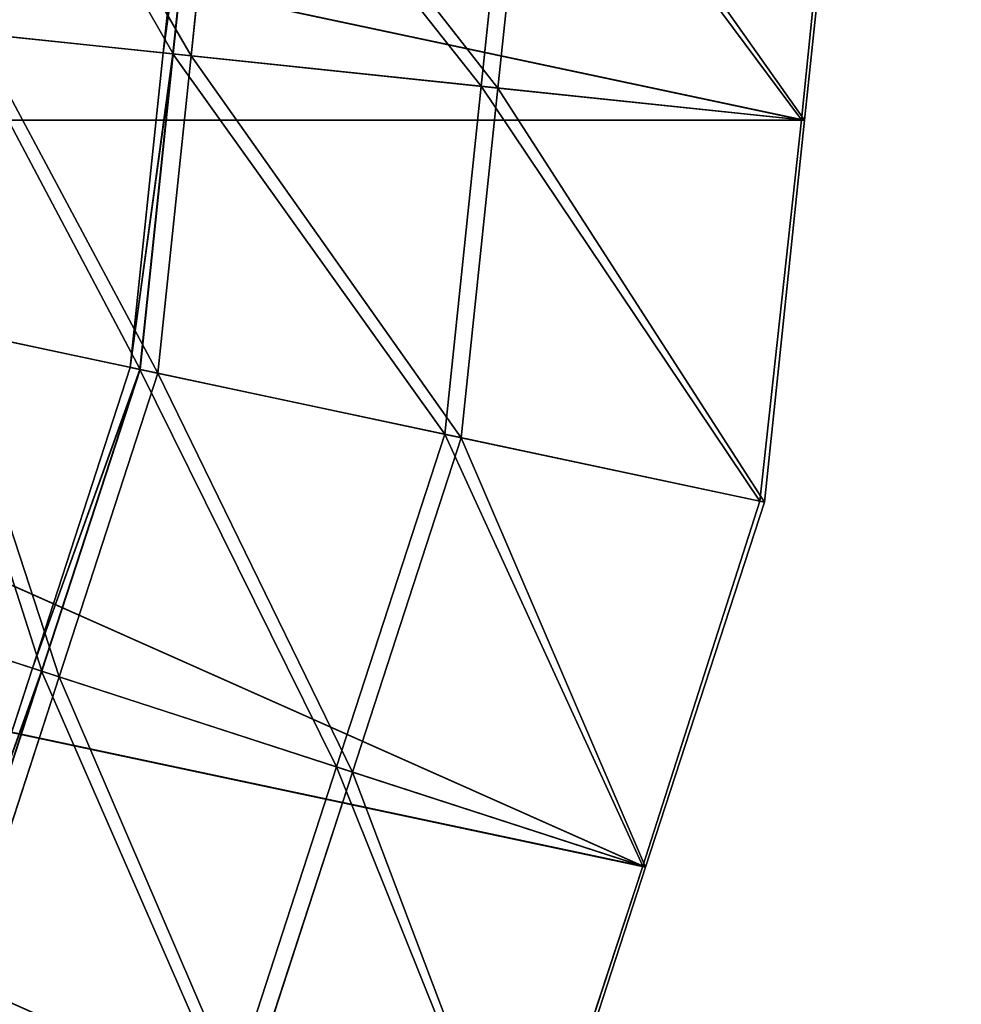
# Model space of a CAD drawing. Extents: x 0 to 31, y 0 to 21.2.
# Tile 461 of 574: x 27.5 to 28.2, y 5.9 to 6.6. Entities that reach past the tile are written whole.
import ezdxf

# ---------------------------------------------------------------- set-up
doc = ezdxf.new("R2010")
doc.units = 0
doc.header["$MEASUREMENT"] = 0
doc.layers.get('0').update_dxf_attribs({"color": 13, "linetype": 'CONTINUOUS'})
for name, color, linetype in [('CAST_IRON', 250, 'CONTINUOUS'), ('GALVANIZED_METAL', 252, 'CONTINUOUS'), ('STAINLESS_STEEL', 252, 'CONTINUOUS')]:
    doc.layers.add(name, color=color, linetype=linetype)

# ---------------------------------------------------------------- blocks, each defined once
blk = doc.blocks.new('NGM5058UC_TRADECAD_DXF')
at = {"layer": 'STAINLESS_STEEL', "color": 0}
for p, q in [((12.5404, -4.08055, -0.48705), (11.3047, -3.81775, -0.50715)), ((12.5404, -4.08055, -0.48705), (11.3047, -3.81775, -0.50715)), ((11.3051, -3.81775, -0.52515), (12.5425, -4.08075, -0.50495)), ((11.3051, -3.81775, -0.52515), (12.5425, -4.08075, -0.50495)), ((12.101, -4.03435, -0.18425), (12.1239, -3.81775, -0.18425)), ((12.101, -4.03435, -0.18425), (12.1239, -3.81775, -0.18425)), ((12.1305, -3.81775, -0.22585), (12.1076, -4.03505, -0.22585)), ((12.1305, -3.81775, -0.22585), (12.1076, -4.03505, -0.22585)), ((12.1079, -4.03505, -0.16995), (12.1308, -3.81775, -0.16995)), ((12.1079, -4.03505, -0.16995), (12.1308, -3.81775, -0.16995)), ((12.1432, -3.81775, -0.18425), (12.1202, -4.03635, -0.18425)), ((12.1202, -4.03635, -0.15615), (12.1432, -3.81775, -0.15615)), ((12.1432, -3.81775, -0.21235), (12.1202, -4.03635, -0.21235)), ((12.1432, -3.81775, -0.18425), (12.1202, -4.03635, -0.18425)), ((12.1432, -3.81775, -0.21235), (12.1202, -4.03635, -0.21235)), ((12.1202, -4.03635, -0.15615), (12.1432, -3.81775, -0.15615)), ((12.3199, -4.05735, -0.37305), (12.3452, -3.81775, -0.37315)), ((12.3199, -4.05735, -0.37305), (12.3452, -3.81775, -0.37315)), ((12.3314, -4.05855, -0.35865), (12.3567, -3.81775, -0.35865)), ((12.3314, -4.05855, -0.35865), (12.3567, -3.81775, -0.35865)), ((12.5671, -3.81775, -0.48715), (12.5404, -4.08055, -0.48705)), ((12.5671, -3.81775, -0.48715), (12.5404, -4.08055, -0.48705)), ((12.5425, -4.08075, -0.50495), (12.5702, -3.81775, -0.50495)), ((12.5425, -4.08075, -0.50495), (12.5702, -3.81775, -0.50495)), ((11.9619, -4.01975, -0.08415), (12.1079, -4.03505, -0.16995)), ((11.9619, -4.01975, -0.08415), (12.1079, -4.03505, -0.16995)), ((11.9721, -4.02085, -0.06895), (12.1202, -4.03635, -0.15615)), ((11.9721, -4.02085, -0.06895), (12.1202, -4.03635, -0.15615)), ((12.0783, -4.25105, -0.18425), (12.101, -4.03435, -0.18425)), ((12.0783, -4.25105, -0.18425), (12.101, -4.03435, -0.18425)), ((12.1076, -4.03505, -0.22585), (12.0848, -4.25235, -0.22585)), ((12.1076, -4.03505, -0.22585), (12.0848, -4.25235, -0.22585)), ((12.0851, -4.25245, -0.16995), (12.1079, -4.03505, -0.16995)), ((12.0851, -4.25245, -0.16995), (12.1079, -4.03505, -0.16995)), ((12.101, -4.03435, -0.18425), (12.1076, -4.03505, -0.22585)), ((12.101, -4.03435, -0.18425), (12.1076, -4.03505, -0.22585)), ((12.1079, -4.03505, -0.16995), (12.101, -4.03435, -0.18425)), ((12.1079, -4.03505, -0.16995), (12.101, -4.03435, -0.18425)), ((12.1076, -4.03505, -0.22585), (12.3199, -4.05735, -0.37305)), ((12.1076, -4.03505, -0.22585), (12.3199, -4.05735, -0.37305)), ((12.1202, -4.03635, -0.18425), (12.0972, -4.25505, -0.18425)), ((12.0972, -4.25505, -0.15615), (12.1202, -4.03635, -0.15615)), ((12.1202, -4.03635, -0.21235), (12.0972, -4.25505, -0.21235)), ((12.1202, -4.03635, -0.18425), (12.0972, -4.25505, -0.18425)), ((12.1202, -4.03635, -0.21235), (12.0972, -4.25505, -0.21235)), ((12.0972, -4.25505, -0.15615), (12.1202, -4.03635, -0.15615)), ((12.1202, -4.03635, -0.18425), (12.1202, -4.03635, -0.15615)), ((12.1202, -4.03635, -0.18425), (12.1202, -4.03635, -0.15615)), ((12.1202, -4.03635, -0.21235), (12.1202, -4.03635, -0.18425)), ((12.1202, -4.03635, -0.21235), (12.1202, -4.03635, -0.18425)), ((12.1202, -4.03635, -0.21235), (12.3314, -4.05855, -0.35865)), ((12.1202, -4.03635, -0.21235), (12.3314, -4.05855, -0.35865)), ((12.2948, -4.29705, -0.37315), (12.3199, -4.05735, -0.37305)), ((12.2948, -4.29705, -0.37315), (12.3199, -4.05735, -0.37305)), ((12.3061, -4.29945, -0.35865), (12.3314, -4.05855, -0.35865)), ((12.3061, -4.29945, -0.35865), (12.3314, -4.05855, -0.35865)), ((12.3199, -4.05735, -0.37305), (12.5404, -4.08055, -0.48705)), ((12.3199, -4.05735, -0.37305), (12.5404, -4.08055, -0.48705)), ((12.3314, -4.05855, -0.35865), (12.5425, -4.08075, -0.50495)), ((12.3314, -4.05855, -0.35865), (12.5425, -4.08075, -0.50495)), ((11.2771, -4.08075, -0.50715), (12.5404, -4.08055, -0.48705)), ((11.2771, -4.08075, -0.50715), (12.5404, -4.08055, -0.48705)), ((11.2771, -4.08075, -0.50715), (12.5118, -4.34315, -0.48715)), ((12.4311, -4.59465, -0.48705), (11.2771, -4.08075, -0.50715)), ((11.2771, -4.08075, -0.50715), (12.5118, -4.34315, -0.48715)), ((12.4311, -4.59465, -0.48705), (11.2771, -4.08075, -0.50715)), ((12.5149, -4.34385, -0.50495), (11.2774, -4.08075, -0.52515)), ((11.2774, -4.08075, -0.52515), (12.4331, -4.59535, -0.50495)), ((11.2774, -4.08075, -0.52515), (12.4331, -4.59535, -0.50495)), ((12.5425, -4.08075, -0.50495), (11.2774, -4.08075, -0.52515)), ((12.5149, -4.34385, -0.50495), (11.2774, -4.08075, -0.52515)), ((12.5425, -4.08075, -0.50495), (11.2774, -4.08075, -0.52515)), ((12.5404, -4.08055, -0.48705), (12.5118, -4.34315, -0.48715)), ((12.5404, -4.08055, -0.48705), (12.5118, -4.34315, -0.48715)), ((12.5149, -4.34385, -0.50495), (12.5425, -4.08075, -0.50495)), ((12.5149, -4.34385, -0.50495), (12.5425, -4.08075, -0.50495)), ((12.0851, -4.25245, -0.16995), (11.9408, -4.22175, -0.08415)), ((12.0851, -4.25245, -0.16995), (11.9408, -4.22175, -0.08415)), ((12.0972, -4.25505, -0.15615), (11.9508, -4.22395, -0.06895)), ((12.0972, -4.25505, -0.15615), (11.9508, -4.22395, -0.06895)), ((12.0109, -4.45815, -0.18425), (12.0783, -4.25105, -0.18425)), ((12.0109, -4.45815, -0.18425), (12.0783, -4.25105, -0.18425)), ((12.0848, -4.25235, -0.22585), (12.0172, -4.46015, -0.22585)), ((12.0848, -4.25235, -0.22585), (12.0172, -4.46015, -0.22585)), ((12.0175, -4.46025, -0.16995), (12.0851, -4.25245, -0.16995)), ((12.0175, -4.46025, -0.16995), (12.0851, -4.25245, -0.16995)), ((12.0848, -4.25235, -0.22585), (12.0783, -4.25105, -0.18425)), ((12.0783, -4.25105, -0.18425), (12.0851, -4.25245, -0.16995)), ((12.0848, -4.25235, -0.22585), (12.0783, -4.25105, -0.18425)), ((12.0783, -4.25105, -0.18425), (12.0851, -4.25245, -0.16995)), ((12.0848, -4.25235, -0.22585), (12.2948, -4.29705, -0.37315)), ((12.0848, -4.25235, -0.22585), (12.2948, -4.29705, -0.37315)), ((12.0972, -4.25505, -0.18425), (12.0293, -4.46415, -0.18425)), ((12.0293, -4.46415, -0.15615), (12.0972, -4.25505, -0.15615)), ((12.0972, -4.25505, -0.21235), (12.0293, -4.46415, -0.21235)), ((12.0972, -4.25505, -0.18425), (12.0293, -4.46415, -0.18425)), ((12.0972, -4.25505, -0.21235), (12.0293, -4.46415, -0.21235)), ((12.0293, -4.46415, -0.15615), (12.0972, -4.25505, -0.15615)), ((12.0972, -4.25505, -0.15615), (12.0972, -4.25505, -0.18425)), ((12.0972, -4.25505, -0.18425), (12.0972, -4.25505, -0.21235)), ((12.0972, -4.25505, -0.15615), (12.0972, -4.25505, -0.18425)), ((12.0972, -4.25505, -0.18425), (12.0972, -4.25505, -0.21235)), ((12.0972, -4.25505, -0.21235), (12.3061, -4.29945, -0.35865)), ((12.0972, -4.25505, -0.21235), (12.3061, -4.29945, -0.35865)), ((12.2203, -4.52615, -0.37305), (12.2948, -4.29705, -0.37315)), ((12.2203, -4.52615, -0.37305), (12.2948, -4.29705, -0.37315)), ((12.2312, -4.52975, -0.35865), (12.3061, -4.29945, -0.35865)), ((12.2312, -4.52975, -0.35865), (12.3061, -4.29945, -0.35865)), ((12.2948, -4.29705, -0.37315), (12.5118, -4.34315, -0.48715)), ((12.2948, -4.29705, -0.37315), (12.5118, -4.34315, -0.48715)), ((12.3061, -4.29945, -0.35865), (12.5149, -4.34385, -0.50495)), ((12.3061, -4.29945, -0.35865), (12.5149, -4.34385, -0.50495)), ((11.1954, -4.33215, -0.50715), (12.4311, -4.59465, -0.48705)), ((11.1954, -4.33215, -0.50715), (12.4311, -4.59465, -0.48705)), ((12.4331, -4.59535, -0.50495), (11.1957, -4.33235, -0.52515)), ((12.4331, -4.59535, -0.50495), (11.1957, -4.33235, -0.52515)), ((12.5118, -4.34315, -0.48715), (12.4311, -4.59465, -0.48705)), ((12.5118, -4.34315, -0.48715), (12.4311, -4.59465, -0.48705)), ((12.4331, -4.59535, -0.50495), (12.5149, -4.34385, -0.50495)), ((12.4331, -4.59535, -0.50495), (12.5149, -4.34385, -0.50495)), ((11.8779, -4.41495, -0.08415), (12.0175, -4.46025, -0.16995)), ((11.8779, -4.41495, -0.08415), (12.0175, -4.46025, -0.16995)), ((11.8877, -4.41815, -0.06895), (12.0293, -4.46415, -0.15615)), ((11.8877, -4.41815, -0.06895), (12.0293, -4.46415, -0.15615)), ((11.9437, -4.66535, -0.18425), (12.0109, -4.45815, -0.18425)), ((11.9437, -4.66535, -0.18425), (12.0109, -4.45815, -0.18425)), ((12.0172, -4.46015, -0.22585), (11.9498, -4.66805, -0.22585)), ((12.0172, -4.46015, -0.22585), (11.9498, -4.66805, -0.22585)), ((11.95, -4.66815, -0.16995), (12.0175, -4.46025, -0.16995)), ((11.95, -4.66815, -0.16995), (12.0175, -4.46025, -0.16995)), ((12.0109, -4.45815, -0.18425), (12.0172, -4.46015, -0.22585)), ((12.0109, -4.45815, -0.18425), (12.0172, -4.46015, -0.22585)), ((12.0175, -4.46025, -0.16995), (12.0109, -4.45815, -0.18425)), ((12.0175, -4.46025, -0.16995), (12.0109, -4.45815, -0.18425)), ((12.0172, -4.46015, -0.22585), (12.2203, -4.52615, -0.37305)), ((12.0172, -4.46015, -0.22585), (12.2203, -4.52615, -0.37305)), ((12.0293, -4.46415, -0.18425), (11.9614, -4.67325, -0.18425)), ((11.9614, -4.67325, -0.15615), (12.0293, -4.46415, -0.15615)), ((12.0293, -4.46415, -0.21235), (11.9614, -4.67325, -0.21235)), ((12.0293, -4.46415, -0.18425), (11.9614, -4.67325, -0.18425)), ((12.0293, -4.46415, -0.21235), (11.9614, -4.67325, -0.21235)), ((11.9614, -4.67325, -0.15615), (12.0293, -4.46415, -0.15615)), ((12.0293, -4.46415, -0.18425), (12.0293, -4.46415, -0.15615)), ((12.0293, -4.46415, -0.18425), (12.0293, -4.46415, -0.15615)), ((12.0293, -4.46415, -0.21235), (12.0293, -4.46415, -0.18425)), ((12.0293, -4.46415, -0.21235), (12.0293, -4.46415, -0.18425)), ((12.0293, -4.46415, -0.21235), (12.2312, -4.52975, -0.35865)), ((12.0293, -4.46415, -0.21235), (12.2312, -4.52975, -0.35865)), ((12.1459, -4.75535, -0.37315), (12.2203, -4.52615, -0.37305)), ((12.1459, -4.75535, -0.37315), (12.2203, -4.52615, -0.37305)), ((12.1564, -4.76005, -0.35865), (12.2312, -4.52975, -0.35865)), ((12.1564, -4.76005, -0.35865), (12.2312, -4.52975, -0.35865)), ((12.2203, -4.52615, -0.37305), (12.4311, -4.59465, -0.48705)), ((12.2203, -4.52615, -0.37305), (12.4311, -4.59465, -0.48705)), ((12.2312, -4.52975, -0.35865), (12.4331, -4.59535, -0.50495)), ((12.2312, -4.52975, -0.35865), (12.4331, -4.59535, -0.50495)), ((12.4311, -4.59465, -0.48705), (12.3486, -4.84565, -0.48715)), ((12.4311, -4.59465, -0.48705), (12.3486, -4.84565, -0.48715)), ((12.3514, -4.84685, -0.50495), (12.4331, -4.59535, -0.50495)), ((12.3514, -4.84685, -0.50495), (12.4331, -4.59535, -0.50495))]:
    blk.add_line(p, q, dxfattribs=at)
at = {"layer": 'CAST_IRON', "color": 0}
mesh = blk.add_polyface(dxfattribs=at)
corners = [(10.144, 2.72625, -0.18725), (13.553, -5.05335, -0.18725), (10.1438, -5.04855, -0.18725), (13.553, 2.72605, -0.18725)]
mesh.append_faces([[corners[k] for k in face] for face in [(0, 1, 2), (1, 0, 3)]], dxfattribs={"vtx0": -1, "color": 0})
at = {"layer": 'GALVANIZED_METAL', "color": 0}
mesh = blk.add_polyface(dxfattribs=at)
corners = [(-14.2165, -9.41305, -1.89865), (14.216, 9.40775, -1.89865), (-14.3866, -9.24295, -1.89865), (14.386, 9.23775, -1.89865)]
mesh.append_faces([[corners[k] for k in face] for face in [(0, 1, 2), (1, 0, 3)]], dxfattribs={"vtx0": -1, "color": 0})
mesh = blk.add_polyface(dxfattribs=at)
corners = [(14.216, 9.40775, -1.89865), (-14.2165, 9.40775, -1.89865), (-14.3866, -9.24295, -1.89865)]
mesh.append_faces([[corners[k] for k in face] for face in [(0, 1, 2)]], dxfattribs={"color": 0})
mesh = blk.add_polyface(dxfattribs=at)
corners = [(14.386, 9.23775, -1.89865), (-14.2165, -9.41305, -1.89865), (14.2159, -9.41295, -1.89865)]
mesh.append_faces([[corners[k] for k in face] for face in [(0, 1, 2)]], dxfattribs={"color": 0})
at = {"layer": 'STAINLESS_STEEL', "color": 0}
mesh = blk.add_polyface(dxfattribs=at)
corners = [(12.5404, -4.08055, -0.48705), (11.3047, -3.81775, -0.50715), (11.2771, -4.08075, -0.50715)]
mesh.append_faces([[corners[k] for k in face] for face in [(0, 1, 2)]], dxfattribs={"color": 0})
mesh = blk.add_polyface(dxfattribs=at)
corners = [(12.5425, -4.08075, -0.50495), (11.3051, -3.81775, -0.52515), (11.2774, -4.08075, -0.52515)]
mesh.append_faces([[corners[k] for k in face] for face in [(0, 1, 2)]], dxfattribs={"color": 0})
mesh = blk.add_polyface(dxfattribs=at)
corners = [(12.5671, -3.81775, -0.48715), (11.3047, -3.81775, -0.50715), (12.5404, -4.08055, -0.48705)]
mesh.append_faces([[corners[k] for k in face] for face in [(0, 1, 2)]], dxfattribs={"color": 0})
mesh = blk.add_polyface(dxfattribs=at)
corners = [(12.5702, -3.81775, -0.50495), (11.3051, -3.81775, -0.52515), (12.5425, -4.08075, -0.50495)]
mesh.append_faces([[corners[k] for k in face] for face in [(0, 1, 2)]], dxfattribs={"color": 0})
mesh = blk.add_polyface(dxfattribs=at)
corners = [(11.9832, -3.81775, -0.08415), (12.1079, -4.03505, -0.16995), (11.9619, -4.01975, -0.08415), (12.1308, -3.81775, -0.16995)]
mesh.append_faces([[corners[k] for k in face] for face in [(0, 1, 2), (1, 0, 3)]], dxfattribs={"vtx0": -1, "color": 0})
mesh = blk.add_polyface(dxfattribs=at)
corners = [(11.9935, -3.81775, -0.06895), (12.1202, -4.03635, -0.15615), (11.9721, -4.02085, -0.06895), (12.1432, -3.81775, -0.15615)]
mesh.append_faces([[corners[k] for k in face] for face in [(0, 1, 2), (1, 0, 3)]], dxfattribs={"vtx0": -1, "color": 0})
mesh = blk.add_polyface(dxfattribs=at)
corners = [(12.1305, -3.81775, -0.22585), (12.1076, -4.03505, -0.22585), (12.101, -4.03435, -0.18425)]
mesh.append_faces([[corners[k] for k in face] for face in [(0, 1, 2)]], dxfattribs={"color": 0})
mesh = blk.add_polyface(dxfattribs=at)
corners = [(12.1305, -3.81775, -0.22585), (12.101, -4.03435, -0.18425), (12.1239, -3.81775, -0.18425)]
mesh.append_faces([[corners[k] for k in face] for face in [(0, 1, 2)]], dxfattribs={"color": 0})
mesh = blk.add_polyface(dxfattribs=at)
corners = [(12.1308, -3.81775, -0.16995), (12.101, -4.03435, -0.18425), (12.1079, -4.03505, -0.16995)]
mesh.append_faces([[corners[k] for k in face] for face in [(0, 1, 2)]], dxfattribs={"color": 0})
mesh = blk.add_polyface(dxfattribs=at)
corners = [(12.1239, -3.81775, -0.18425), (12.101, -4.03435, -0.18425), (12.1308, -3.81775, -0.16995)]
mesh.append_faces([[corners[k] for k in face] for face in [(0, 1, 2)]], dxfattribs={"color": 0})
mesh = blk.add_polyface(dxfattribs=at)
corners = [(12.1305, -3.81775, -0.22585), (12.3199, -4.05735, -0.37305), (12.1076, -4.03505, -0.22585), (12.3452, -3.81775, -0.37315)]
mesh.append_faces([[corners[k] for k in face] for face in [(0, 1, 2), (1, 0, 3)]], dxfattribs={"vtx0": -1, "color": 0})
mesh = blk.add_polyface(dxfattribs=at)
corners = [(12.1432, -3.81775, -0.15615), (12.1202, -4.03635, -0.18425), (12.1202, -4.03635, -0.15615), (12.1432, -3.81775, -0.18425)]
mesh.append_faces([[corners[k] for k in face] for face in [(0, 1, 2), (1, 0, 3)]], dxfattribs={"vtx0": -1, "color": 0})
mesh = blk.add_polyface(dxfattribs=at)
corners = [(12.1432, -3.81775, -0.18425), (12.1202, -4.03635, -0.21235), (12.1202, -4.03635, -0.18425), (12.1432, -3.81775, -0.21235)]
mesh.append_faces([[corners[k] for k in face] for face in [(0, 1, 2), (1, 0, 3)]], dxfattribs={"vtx0": -1, "color": 0})
mesh = blk.add_polyface(dxfattribs=at)
corners = [(12.1432, -3.81775, -0.21235), (12.3314, -4.05855, -0.35865), (12.1202, -4.03635, -0.21235), (12.3567, -3.81775, -0.35865)]
mesh.append_faces([[corners[k] for k in face] for face in [(0, 1, 2), (1, 0, 3)]], dxfattribs={"vtx0": -1, "color": 0})
mesh = blk.add_polyface(dxfattribs=at)
corners = [(12.5404, -4.08055, -0.48705), (12.3199, -4.05735, -0.37305), (12.3452, -3.81775, -0.37315)]
mesh.append_faces([[corners[k] for k in face] for face in [(0, 1, 2)]], dxfattribs={"color": 0})
mesh = blk.add_polyface(dxfattribs=at)
corners = [(12.3567, -3.81775, -0.35865), (12.5425, -4.08075, -0.50495), (12.3314, -4.05855, -0.35865), (12.5702, -3.81775, -0.50495)]
mesh.append_faces([[corners[k] for k in face] for face in [(0, 1, 2), (1, 0, 3)]], dxfattribs={"vtx0": -1, "color": 0})
mesh = blk.add_polyface(dxfattribs=at)
corners = [(12.5671, -3.81775, -0.48715), (12.5404, -4.08055, -0.48705), (12.3452, -3.81775, -0.37315)]
mesh.append_faces([[corners[k] for k in face] for face in [(0, 1, 2)]], dxfattribs={"color": 0})
mesh = blk.add_polyface(dxfattribs=at)
corners = [(11.9619, -4.01975, -0.08415), (12.0851, -4.25245, -0.16995), (11.9408, -4.22175, -0.08415), (12.1079, -4.03505, -0.16995)]
mesh.append_faces([[corners[k] for k in face] for face in [(0, 1, 2), (1, 0, 3)]], dxfattribs={"vtx0": -1, "color": 0})
mesh = blk.add_polyface(dxfattribs=at)
corners = [(11.9721, -4.02085, -0.06895), (12.0972, -4.25505, -0.15615), (11.9508, -4.22395, -0.06895), (12.1202, -4.03635, -0.15615)]
mesh.append_faces([[corners[k] for k in face] for face in [(0, 1, 2), (1, 0, 3)]], dxfattribs={"vtx0": -1, "color": 0})
mesh = blk.add_polyface(dxfattribs=at)
corners = [(12.0783, -4.25105, -0.18425), (12.1076, -4.03505, -0.22585), (12.0848, -4.25235, -0.22585), (12.101, -4.03435, -0.18425)]
mesh.append_faces([[corners[k] for k in face] for face in [(0, 1, 2), (1, 0, 3)]], dxfattribs={"vtx0": -1, "color": 0})
mesh = blk.add_polyface(dxfattribs=at)
corners = [(12.101, -4.03435, -0.18425), (12.0783, -4.25105, -0.18425), (12.1079, -4.03505, -0.16995)]
mesh.append_faces([[corners[k] for k in face] for face in [(0, 1, 2)]], dxfattribs={"color": 0})
mesh = blk.add_polyface(dxfattribs=at)
corners = [(12.1079, -4.03505, -0.16995), (12.0783, -4.25105, -0.18425), (12.0851, -4.25245, -0.16995)]
mesh.append_faces([[corners[k] for k in face] for face in [(0, 1, 2)]], dxfattribs={"color": 0})
mesh = blk.add_polyface(dxfattribs=at)
corners = [(12.1076, -4.03505, -0.22585), (12.2948, -4.29705, -0.37315), (12.0848, -4.25235, -0.22585), (12.3199, -4.05735, -0.37305)]
mesh.append_faces([[corners[k] for k in face] for face in [(0, 1, 2), (1, 0, 3)]], dxfattribs={"vtx0": -1, "color": 0})
mesh = blk.add_polyface(dxfattribs=at)
corners = [(12.1202, -4.03635, -0.15615), (12.0972, -4.25505, -0.18425), (12.0972, -4.25505, -0.15615), (12.1202, -4.03635, -0.18425)]
mesh.append_faces([[corners[k] for k in face] for face in [(0, 1, 2), (1, 0, 3)]], dxfattribs={"vtx0": -1, "color": 0})
mesh = blk.add_polyface(dxfattribs=at)
corners = [(12.1202, -4.03635, -0.18425), (12.0972, -4.25505, -0.21235), (12.0972, -4.25505, -0.18425), (12.1202, -4.03635, -0.21235)]
mesh.append_faces([[corners[k] for k in face] for face in [(0, 1, 2), (1, 0, 3)]], dxfattribs={"vtx0": -1, "color": 0})
mesh = blk.add_polyface(dxfattribs=at)
corners = [(12.1202, -4.03635, -0.21235), (12.3061, -4.29945, -0.35865), (12.0972, -4.25505, -0.21235), (12.3314, -4.05855, -0.35865)]
mesh.append_faces([[corners[k] for k in face] for face in [(0, 1, 2), (1, 0, 3)]], dxfattribs={"vtx0": -1, "color": 0})
mesh = blk.add_polyface(dxfattribs=at)
corners = [(12.5118, -4.34315, -0.48715), (12.2948, -4.29705, -0.37315), (12.3199, -4.05735, -0.37305)]
mesh.append_faces([[corners[k] for k in face] for face in [(0, 1, 2)]], dxfattribs={"color": 0})
mesh = blk.add_polyface(dxfattribs=at)
corners = [(12.3314, -4.05855, -0.35865), (12.5149, -4.34385, -0.50495), (12.3061, -4.29945, -0.35865), (12.5425, -4.08075, -0.50495)]
mesh.append_faces([[corners[k] for k in face] for face in [(0, 1, 2), (1, 0, 3)]], dxfattribs={"vtx0": -1, "color": 0})
mesh = blk.add_polyface(dxfattribs=at)
corners = [(12.5404, -4.08055, -0.48705), (12.5118, -4.34315, -0.48715), (12.3199, -4.05735, -0.37305)]
mesh.append_faces([[corners[k] for k in face] for face in [(0, 1, 2)]], dxfattribs={"color": 0})
mesh = blk.add_polyface(dxfattribs=at)
corners = [(12.4311, -4.59465, -0.48705), (11.2771, -4.08075, -0.50715), (11.1954, -4.33215, -0.50715)]
mesh.append_faces([[corners[k] for k in face] for face in [(0, 1, 2)]], dxfattribs={"color": 0})
mesh = blk.add_polyface(dxfattribs=at)
corners = [(12.4331, -4.59535, -0.50495), (11.2774, -4.08075, -0.52515), (11.1957, -4.33235, -0.52515)]
mesh.append_faces([[corners[k] for k in face] for face in [(0, 1, 2)]], dxfattribs={"color": 0})
mesh = blk.add_polyface(dxfattribs=at)
corners = [(12.5404, -4.08055, -0.48705), (11.2771, -4.08075, -0.50715), (12.5118, -4.34315, -0.48715)]
mesh.append_faces([[corners[k] for k in face] for face in [(0, 1, 2)]], dxfattribs={"color": 0})
mesh = blk.add_polyface(dxfattribs=at)
corners = [(12.5118, -4.34315, -0.48715), (11.2771, -4.08075, -0.50715), (12.4311, -4.59465, -0.48705)]
mesh.append_faces([[corners[k] for k in face] for face in [(0, 1, 2)]], dxfattribs={"color": 0})
mesh = blk.add_polyface(dxfattribs=at)
corners = [(12.5149, -4.34385, -0.50495), (11.2774, -4.08075, -0.52515), (12.4331, -4.59535, -0.50495)]
mesh.append_faces([[corners[k] for k in face] for face in [(0, 1, 2)]], dxfattribs={"color": 0})
mesh = blk.add_polyface(dxfattribs=at)
corners = [(12.5425, -4.08075, -0.50495), (11.2774, -4.08075, -0.52515), (12.5149, -4.34385, -0.50495)]
mesh.append_faces([[corners[k] for k in face] for face in [(0, 1, 2)]], dxfattribs={"color": 0})
mesh = blk.add_polyface(dxfattribs=at)
corners = [(11.9408, -4.22175, -0.08415), (12.0175, -4.46025, -0.16995), (11.8779, -4.41495, -0.08415), (12.0851, -4.25245, -0.16995)]
mesh.append_faces([[corners[k] for k in face] for face in [(0, 1, 2), (1, 0, 3)]], dxfattribs={"vtx0": -1, "color": 0})
mesh = blk.add_polyface(dxfattribs=at)
corners = [(11.9508, -4.22395, -0.06895), (12.0293, -4.46415, -0.15615), (11.8877, -4.41815, -0.06895), (12.0972, -4.25505, -0.15615)]
mesh.append_faces([[corners[k] for k in face] for face in [(0, 1, 2), (1, 0, 3)]], dxfattribs={"vtx0": -1, "color": 0})
mesh = blk.add_polyface(dxfattribs=at)
corners = [(12.0109, -4.45815, -0.18425), (12.0848, -4.25235, -0.22585), (12.0172, -4.46015, -0.22585), (12.0783, -4.25105, -0.18425)]
mesh.append_faces([[corners[k] for k in face] for face in [(0, 1, 2), (1, 0, 3)]], dxfattribs={"vtx0": -1, "color": 0})
mesh = blk.add_polyface(dxfattribs=at)
corners = [(12.0783, -4.25105, -0.18425), (12.0109, -4.45815, -0.18425), (12.0851, -4.25245, -0.16995)]
mesh.append_faces([[corners[k] for k in face] for face in [(0, 1, 2)]], dxfattribs={"color": 0})
mesh = blk.add_polyface(dxfattribs=at)
corners = [(12.0851, -4.25245, -0.16995), (12.0109, -4.45815, -0.18425), (12.0175, -4.46025, -0.16995)]
mesh.append_faces([[corners[k] for k in face] for face in [(0, 1, 2)]], dxfattribs={"color": 0})
mesh = blk.add_polyface(dxfattribs=at)
corners = [(12.0848, -4.25235, -0.22585), (12.2203, -4.52615, -0.37305), (12.0172, -4.46015, -0.22585), (12.2948, -4.29705, -0.37315)]
mesh.append_faces([[corners[k] for k in face] for face in [(0, 1, 2), (1, 0, 3)]], dxfattribs={"vtx0": -1, "color": 0})
mesh = blk.add_polyface(dxfattribs=at)
corners = [(12.0972, -4.25505, -0.15615), (12.0293, -4.46415, -0.18425), (12.0293, -4.46415, -0.15615), (12.0972, -4.25505, -0.18425)]
mesh.append_faces([[corners[k] for k in face] for face in [(0, 1, 2), (1, 0, 3)]], dxfattribs={"vtx0": -1, "color": 0})
mesh = blk.add_polyface(dxfattribs=at)
corners = [(12.0972, -4.25505, -0.18425), (12.0293, -4.46415, -0.21235), (12.0293, -4.46415, -0.18425), (12.0972, -4.25505, -0.21235)]
mesh.append_faces([[corners[k] for k in face] for face in [(0, 1, 2), (1, 0, 3)]], dxfattribs={"vtx0": -1, "color": 0})
mesh = blk.add_polyface(dxfattribs=at)
corners = [(12.0972, -4.25505, -0.21235), (12.2312, -4.52975, -0.35865), (12.0293, -4.46415, -0.21235), (12.3061, -4.29945, -0.35865)]
mesh.append_faces([[corners[k] for k in face] for face in [(0, 1, 2), (1, 0, 3)]], dxfattribs={"vtx0": -1, "color": 0})
mesh = blk.add_polyface(dxfattribs=at)
corners = [(12.4311, -4.59465, -0.48705), (12.2203, -4.52615, -0.37305), (12.2948, -4.29705, -0.37315)]
mesh.append_faces([[corners[k] for k in face] for face in [(0, 1, 2)]], dxfattribs={"color": 0})
mesh = blk.add_polyface(dxfattribs=at)
corners = [(12.3061, -4.29945, -0.35865), (12.4331, -4.59535, -0.50495), (12.2312, -4.52975, -0.35865), (12.5149, -4.34385, -0.50495)]
mesh.append_faces([[corners[k] for k in face] for face in [(0, 1, 2), (1, 0, 3)]], dxfattribs={"vtx0": -1, "color": 0})
mesh = blk.add_polyface(dxfattribs=at)
corners = [(12.5118, -4.34315, -0.48715), (12.4311, -4.59465, -0.48705), (12.2948, -4.29705, -0.37315)]
mesh.append_faces([[corners[k] for k in face] for face in [(0, 1, 2)]], dxfattribs={"color": 0})
mesh = blk.add_polyface(dxfattribs=at)
corners = [(12.2174, -5.07485, -0.48705), (11.1954, -4.33215, -0.50715), (11.0632, -4.56115, -0.50715)]
mesh.append_faces([[corners[k] for k in face] for face in [(0, 1, 2)]], dxfattribs={"color": 0})
mesh = blk.add_polyface(dxfattribs=at)
corners = [(12.2192, -5.07595, -0.50495), (11.1957, -4.33235, -0.52515), (11.0634, -4.56135, -0.52515)]
mesh.append_faces([[corners[k] for k in face] for face in [(0, 1, 2)]], dxfattribs={"color": 0})
mesh = blk.add_polyface(dxfattribs=at)
corners = [(12.4311, -4.59465, -0.48705), (11.1954, -4.33215, -0.50715), (12.3486, -4.84565, -0.48715)]
mesh.append_faces([[corners[k] for k in face] for face in [(0, 1, 2)]], dxfattribs={"color": 0})
mesh = blk.add_polyface(dxfattribs=at)
corners = [(12.3486, -4.84565, -0.48715), (11.1954, -4.33215, -0.50715), (12.2174, -5.07485, -0.48705)]
mesh.append_faces([[corners[k] for k in face] for face in [(0, 1, 2)]], dxfattribs={"color": 0})
mesh = blk.add_polyface(dxfattribs=at)
corners = [(12.3514, -4.84685, -0.50495), (11.1957, -4.33235, -0.52515), (12.2192, -5.07595, -0.50495)]
mesh.append_faces([[corners[k] for k in face] for face in [(0, 1, 2)]], dxfattribs={"color": 0})
mesh = blk.add_polyface(dxfattribs=at)
corners = [(12.4331, -4.59535, -0.50495), (11.1957, -4.33235, -0.52515), (12.3514, -4.84685, -0.50495)]
mesh.append_faces([[corners[k] for k in face] for face in [(0, 1, 2)]], dxfattribs={"color": 0})
mesh = blk.add_polyface(dxfattribs=at)
corners = [(11.8779, -4.41495, -0.08415), (11.95, -4.66815, -0.16995), (11.8152, -4.60815, -0.08415), (12.0175, -4.46025, -0.16995)]
mesh.append_faces([[corners[k] for k in face] for face in [(0, 1, 2), (1, 0, 3)]], dxfattribs={"vtx0": -1, "color": 0})
mesh = blk.add_polyface(dxfattribs=at)
corners = [(11.8877, -4.41815, -0.06895), (11.9614, -4.67325, -0.15615), (11.8246, -4.61235, -0.06895), (12.0293, -4.46415, -0.15615)]
mesh.append_faces([[corners[k] for k in face] for face in [(0, 1, 2), (1, 0, 3)]], dxfattribs={"vtx0": -1, "color": 0})
mesh = blk.add_polyface(dxfattribs=at)
corners = [(11.9437, -4.66535, -0.18425), (12.0172, -4.46015, -0.22585), (11.9498, -4.66805, -0.22585), (12.0109, -4.45815, -0.18425)]
mesh.append_faces([[corners[k] for k in face] for face in [(0, 1, 2), (1, 0, 3)]], dxfattribs={"vtx0": -1, "color": 0})
mesh = blk.add_polyface(dxfattribs=at)
corners = [(12.0109, -4.45815, -0.18425), (11.9437, -4.66535, -0.18425), (12.0175, -4.46025, -0.16995)]
mesh.append_faces([[corners[k] for k in face] for face in [(0, 1, 2)]], dxfattribs={"color": 0})
mesh = blk.add_polyface(dxfattribs=at)
corners = [(12.0175, -4.46025, -0.16995), (11.9437, -4.66535, -0.18425), (11.95, -4.66815, -0.16995)]
mesh.append_faces([[corners[k] for k in face] for face in [(0, 1, 2)]], dxfattribs={"color": 0})
mesh = blk.add_polyface(dxfattribs=at)
corners = [(12.0172, -4.46015, -0.22585), (12.1459, -4.75535, -0.37315), (11.9498, -4.66805, -0.22585), (12.2203, -4.52615, -0.37305)]
mesh.append_faces([[corners[k] for k in face] for face in [(0, 1, 2), (1, 0, 3)]], dxfattribs={"vtx0": -1, "color": 0})
mesh = blk.add_polyface(dxfattribs=at)
corners = [(12.0293, -4.46415, -0.15615), (11.9614, -4.67325, -0.18425), (11.9614, -4.67325, -0.15615), (12.0293, -4.46415, -0.18425)]
mesh.append_faces([[corners[k] for k in face] for face in [(0, 1, 2), (1, 0, 3)]], dxfattribs={"vtx0": -1, "color": 0})
mesh = blk.add_polyface(dxfattribs=at)
corners = [(12.0293, -4.46415, -0.18425), (11.9614, -4.67325, -0.21235), (11.9614, -4.67325, -0.18425), (12.0293, -4.46415, -0.21235)]
mesh.append_faces([[corners[k] for k in face] for face in [(0, 1, 2), (1, 0, 3)]], dxfattribs={"vtx0": -1, "color": 0})
mesh = blk.add_polyface(dxfattribs=at)
corners = [(12.0293, -4.46415, -0.21235), (12.1564, -4.76005, -0.35865), (11.9614, -4.67325, -0.21235), (12.2312, -4.52975, -0.35865)]
mesh.append_faces([[corners[k] for k in face] for face in [(0, 1, 2), (1, 0, 3)]], dxfattribs={"vtx0": -1, "color": 0})
mesh = blk.add_polyface(dxfattribs=at)
corners = [(12.3486, -4.84565, -0.48715), (12.1459, -4.75535, -0.37315), (12.2203, -4.52615, -0.37305)]
mesh.append_faces([[corners[k] for k in face] for face in [(0, 1, 2)]], dxfattribs={"color": 0})
mesh = blk.add_polyface(dxfattribs=at)
corners = [(12.2312, -4.52975, -0.35865), (12.3514, -4.84685, -0.50495), (12.1564, -4.76005, -0.35865), (12.4331, -4.59535, -0.50495)]
mesh.append_faces([[corners[k] for k in face] for face in [(0, 1, 2), (1, 0, 3)]], dxfattribs={"vtx0": -1, "color": 0})
mesh = blk.add_polyface(dxfattribs=at)
corners = [(12.4311, -4.59465, -0.48705), (12.3486, -4.84565, -0.48715), (12.2203, -4.52615, -0.37305)]
mesh.append_faces([[corners[k] for k in face] for face in [(0, 1, 2)]], dxfattribs={"color": 0})
mesh = blk.add_polyface(dxfattribs=at)
corners = [(12.2174, -5.07485, -0.48705), (11.0632, -4.56115, -0.50715), (12.0844, -5.30315, -0.48715)]
mesh.append_faces([[corners[k] for k in face] for face in [(0, 1, 2)]], dxfattribs={"color": 0})
mesh = blk.add_polyface(dxfattribs=at)
corners = [(12.0844, -5.30315, -0.48715), (11.0632, -4.56115, -0.50715), (11.9084, -5.50015, -0.48705)]
mesh.append_faces([[corners[k] for k in face] for face in [(0, 1, 2)]], dxfattribs={"color": 0})
mesh = blk.add_polyface(dxfattribs=at)
corners = [(12.0869, -5.30495, -0.50495), (11.0634, -4.56135, -0.52515), (11.91, -5.50155, -0.50495)]
mesh.append_faces([[corners[k] for k in face] for face in [(0, 1, 2)]], dxfattribs={"color": 0})
mesh = blk.add_polyface(dxfattribs=at)
corners = [(12.2192, -5.07595, -0.50495), (11.0634, -4.56135, -0.52515), (12.0869, -5.30495, -0.50495)]
mesh.append_faces([[corners[k] for k in face] for face in [(0, 1, 2)]], dxfattribs={"color": 0})
mesh = blk.add_polyface(dxfattribs=at)
corners = [(11.9498, -4.66805, -0.22585), (12.0253, -4.96405, -0.37305), (11.8404, -4.85725, -0.22585), (12.1459, -4.75535, -0.37315)]
mesh.append_faces([[corners[k] for k in face] for face in [(0, 1, 2), (1, 0, 3)]], dxfattribs={"vtx0": -1, "color": 0})
mesh = blk.add_polyface(dxfattribs=at)
corners = [(11.9614, -4.67325, -0.21235), (12.0353, -4.96975, -0.35865), (11.8514, -4.86365, -0.21235), (12.1564, -4.76005, -0.35865)]
mesh.append_faces([[corners[k] for k in face] for face in [(0, 1, 2), (1, 0, 3)]], dxfattribs={"vtx0": -1, "color": 0})
blk = doc.blocks.new('NGM5058UC_TRADECAD_DWG')
at = {"color": 0}
blk.add_blockref('NGM5058UC_TRADECAD_DXF', (15.5194, 10.62185, 1.89865), dxfattribs=at)

msp = doc.modelspace()

# ---------------------------------------------------------------- block references
at = {"color": 0}
msp.add_blockref('NGM5058UC_TRADECAD_DWG', (0, 0), dxfattribs=at)

doc.saveas('drawing.dxf')
